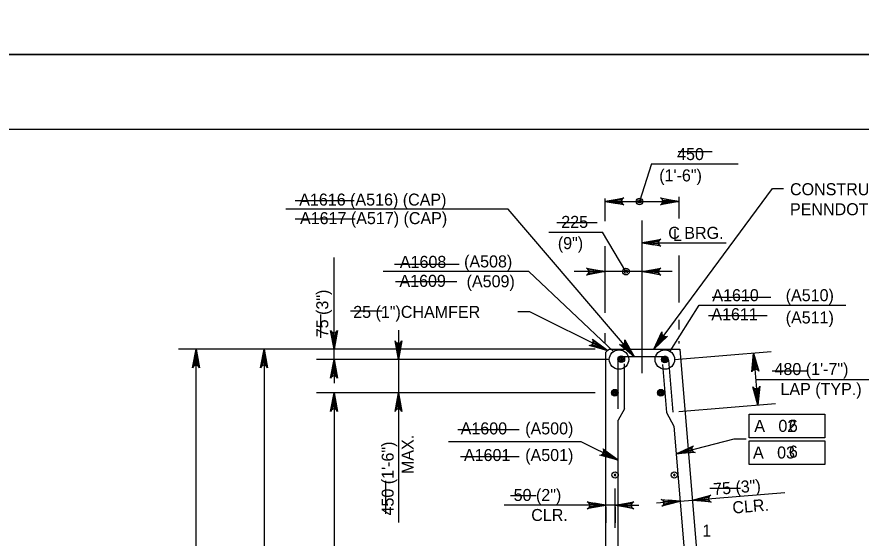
# Model space of a CAD drawing. Extents: x 179 to 454, y -271 to 54.
# Drawn here: x 264.96 to 273.4, y -26.83 to -21.62 of the extents above; entities that cross this region are included whole.
import ezdxf

# ---------------------------------------------------------------- set-up
doc = ezdxf.new("R2010")
doc.units = 0
for name, color, linetype in [('Level 1', 7, 'Continuous'), ('Level 3', 7, 'Continuous'), ('Level 4', 7, 'Continuous'), ('Level 41', 7, 'Continuous'), ('Level 5', 7, 'Continuous'), ('Level 63', 7, 'Continuous'), ('Level 9', 7, 'Continuous')]:
    doc.layers.add(name, color=color, linetype=linetype)

# ---------------------------------------------------------------- blocks, each defined once
blk = doc.blocks.new('B')
at = {"layer": 'Level 3'}
blk.add_circle((0, 0), 0.107, dxfattribs=at)
for start, end in [(0, 180), (180, 0)]:
    blk.add_arc((0, 0), 0.026, start, end, dxfattribs=at)

msp = doc.modelspace()

# ---------------------------------------------------------------- linework, layer by layer
at = {"layer": 'Level 1'}
msp.add_lwpolyline([(245.497, -43.25), (276.997, -43.25), (276.997, -22.75), (245.497, -22.75)], close=True, dxfattribs=at)
at = {"layer": 'Level 3'}
for p, q in [((271.3054, -23.0947), (271.1839, -23.4691)), ((271.3054, -23.0947), (272.1686, -23.0947)), ((271.3259, -24.944), (272.512, -23.3392)), ((272.512, -23.3392), (272.6219, -23.3392)), ((270.8409, -23.6676), (270.8409, -23.4395)), ((271.5794, -23.6391), (271.5794, -23.4222)), ((270.8409, -23.4692), (271.5794, -23.4692)), ((271.5794, -23.4692), (271.5794, -23.4692)), ((269.8721, -23.5473), (267.6497, -23.5473)), ((271.1313, -25.0171), (269.8721, -23.5473)), ((271.2101, -25.1859), (271.2101, -23.6583)), ((270.2776, -23.7747), (270.8145, -23.7747)), ((271.0486, -24.1704), (270.8145, -23.7746)), ((270.8409, -24.5823), (270.8409, -23.9171)), ((271.2101, -23.8812), (272.0491, -23.8812)), ((268.1312, -25.0487), (268.1312, -24.0287)), ((270.8409, -24.1698), (270.8409, -23.9818)), ((270.8409, -24.1141), (270.8409, -23.9932)), ((271.5794, -24.4774), (271.5794, -24.0081)), ((271.5117, -24.1704), (270.5315, -24.1704)), ((270.0873, -24.5717), (269.9692, -24.5717)), ((270.8637, -24.9593), (270.0873, -24.5717)), ((268.1312, -24.9441), (268.1312, -24.7078)), ((271.5794, -24.7501), (271.5794, -24.653)), ((268.7749, -24.7565), (268.7749, -26.6777)), ((270.8409, -24.8793), (270.8409, -24.7868)), ((271.5794, -24.8886), (271.5794, -24.8655)), ((267.9257, -24.9441), (266.5745, -24.9441)), ((266.7517, -31.4129), (266.7517, -24.9441)), ((270.7405, -24.9441), (267.2547, -24.9441)), ((267.4318, -24.9441), (267.4318, -27.6898)), ((267.4318, -24.9441), (267.4318, -24.9441)), ((269.3353, -24.9441), (267.9541, -24.9441)), ((271.5336, -25.0496), (272.5013, -24.9689)), ((270.8783, -25.0487), (267.9541, -25.0487)), ((268.1312, -25.0487), (268.1312, -25.2849)), ((272.3247, -24.9837), (272.3682, -25.5035)), ((272.347, -25.2498), (273.821, -25.2498)), ((270.7413, -25.3804), (267.9541, -25.3804)), ((268.1312, -25.3804), (268.1312, -30.3217)), ((271.5769, -25.5694), (272.5447, -25.4887)), ((272.2792, -25.831), (272.2792, -25.5947)), ((272.2792, -25.5947), (273.037, -25.5947)), ((273.037, -25.5947), (273.037, -25.831)), ((270.6024, -25.8727), (269.2758, -25.8727)), ((270.9709, -26.0536), (270.6024, -25.8727)), ((271.5503, -25.9907), (272.1314, -25.8424)), ((272.1314, -25.8424), (272.2496, -25.8424)), ((273.037, -25.831), (272.2792, -25.831)), ((272.2792, -25.8608), (273.037, -25.8608)), ((272.2792, -26.0971), (272.2792, -25.8608)), ((273.037, -25.8608), (273.037, -26.0971)), ((273.037, -26.0971), (272.2792, -26.0971)), ((270.8483, -26.4542), (270.8483, -26.3366)), ((270.9398, -26.7319), (270.9398, -26.3366)), ((271.9478, -26.4353), (272.6354, -26.3781)), ((271.5898, -26.4652), (271.3544, -26.4848)), ((271.5898, -26.4652), (271.7124, -26.455)), ((271.7124, -26.455), (271.9478, -26.4353)), ((270.6121, -26.5044), (269.8313, -26.5044)), ((270.7303, -26.5044), (270.6121, -26.5044)), ((270.9398, -26.5044), (270.8483, -26.5044)), ((270.8483, -26.5217), (270.8483, -26.6816)), ((270.9398, -26.5217), (270.9398, -26.6816)), ((271.058, -26.5044), (271.1761, -26.5044))]:
    msp.add_line(p, q, dxfattribs=at)
for points in [[(270.8409, -23.4692), (271.0273, -23.4342), (271.013, -23.4442), (271.0056, -23.4567), (271.0034, -23.4692), (271.0056, -23.4817), (271.013, -23.4942), (271.0273, -23.5041), (270.8409, -23.4692), (271.013, -23.4942), (271.0056, -23.4817), (270.8409, -23.4692), (271.0034, -23.4692), (271.0056, -23.4567), (270.8409, -23.4692), (271.013, -23.4442)], [(271.5794, -23.4692), (271.393, -23.5041), (271.4073, -23.4942), (271.4147, -23.4817), (271.4169, -23.4692), (271.4147, -23.4567), (271.4073, -23.4442), (271.393, -23.4342), (271.5794, -23.4692), (271.4073, -23.4442), (271.4147, -23.4567), (271.5794, -23.4692), (271.4169, -23.4692), (271.4147, -23.4817), (271.5794, -23.4692), (271.4073, -23.4942)], [(271.2101, -23.8812), (271.3965, -23.8463), (271.3822, -23.8562), (271.3748, -23.8687), (271.3726, -23.8812), (271.3748, -23.8938), (271.3822, -23.9062), (271.3965, -23.9162), (271.2101, -23.8812), (271.3822, -23.9062), (271.3748, -23.8938), (271.2101, -23.8812), (271.3726, -23.8812), (271.3748, -23.8687), (271.2101, -23.8812), (271.3822, -23.8562)], [(270.8409, -24.1704), (270.6545, -24.2053), (270.6688, -24.1954), (270.6762, -24.1829), (270.6784, -24.1704), (270.6762, -24.1579), (270.6688, -24.1454), (270.6545, -24.1355), (270.8409, -24.1704), (270.6688, -24.1454), (270.6762, -24.1579), (270.8409, -24.1704), (270.6784, -24.1704), (270.6762, -24.1829), (270.8409, -24.1704), (270.6688, -24.1954)], [(271.2101, -24.1704), (271.3965, -24.1355), (271.3822, -24.1454), (271.3748, -24.1579), (271.3726, -24.1704), (271.3748, -24.1829), (271.3822, -24.1954), (271.3965, -24.2053), (271.2101, -24.1704), (271.3822, -24.1954), (271.3748, -24.1829), (271.2101, -24.1704), (271.3726, -24.1704), (271.3748, -24.1579), (271.2101, -24.1704), (271.3822, -24.1454)], [(268.1312, -24.9441), (268.0963, -24.7577), (268.1062, -24.772), (268.1187, -24.7794), (268.1312, -24.7816), (268.1438, -24.7794), (268.1562, -24.772), (268.1662, -24.7577), (268.1312, -24.9441), (268.1562, -24.772), (268.1438, -24.7794), (268.1312, -24.9441), (268.1312, -24.7816), (268.1187, -24.7794), (268.1312, -24.9441), (268.1062, -24.772)], [(271.3259, -24.944), (271.4086, -24.7733), (271.4081, -24.7907), (271.4137, -24.8042), (271.4225, -24.8133), (271.4338, -24.819), (271.4482, -24.8205), (271.4648, -24.8148), (271.3259, -24.944), (271.4482, -24.8205), (271.4338, -24.819), (271.3259, -24.944), (271.4225, -24.8133), (271.4137, -24.8042), (271.3259, -24.944), (271.4081, -24.7907)], [(268.7749, -25.0487), (268.74, -24.8623), (268.7499, -24.8767), (268.7624, -24.8841), (268.7749, -24.8863), (268.7874, -24.8841), (268.7999, -24.8767), (268.8098, -24.8623), (268.7749, -25.0487), (268.7999, -24.8767), (268.7874, -24.8841), (268.7749, -25.0487), (268.7749, -24.8863), (268.7624, -24.8841), (268.7749, -25.0487), (268.7499, -24.8767)], [(270.8637, -24.9593), (270.6813, -24.9073), (270.6987, -24.9048), (270.7108, -24.897), (270.7183, -24.8867), (270.722, -24.8746), (270.721, -24.8601), (270.7126, -24.8448), (270.8637, -24.9593), (270.721, -24.8601), (270.722, -24.8746), (270.8637, -24.9593), (270.7183, -24.8867), (270.7108, -24.897), (270.8637, -24.9593), (270.6987, -24.9048)], [(271.1313, -25.0171), (270.9835, -24.8983), (271.0004, -24.9027), (271.0147, -24.9002), (271.0256, -24.8937), (271.0337, -24.8839), (271.0384, -24.8702), (271.0366, -24.8528), (271.1313, -25.0171), (271.0384, -24.8702), (271.0337, -24.8839), (271.1313, -25.0171), (271.0256, -24.8937), (271.0147, -24.9002), (271.1313, -25.0171), (271.0004, -24.9027)], [(266.7517, -24.9441), (266.7866, -25.1305), (266.7767, -25.1162), (266.7642, -25.1088), (266.7517, -25.1066), (266.7392, -25.1088), (266.7267, -25.1162), (266.7167, -25.1305), (266.7517, -24.9441), (266.7267, -25.1162), (266.7392, -25.1088), (266.7517, -24.9441), (266.7517, -25.1066), (266.7642, -25.1088), (266.7517, -24.9441), (266.7767, -25.1162)], [(267.4318, -24.9441), (267.4667, -25.1305), (267.4568, -25.1162), (267.4443, -25.1088), (267.4318, -25.1066), (267.4193, -25.1088), (267.4068, -25.1162), (267.3969, -25.1305), (267.4318, -24.9441), (267.4068, -25.1162), (267.4193, -25.1088), (267.4318, -24.9441), (267.4318, -25.1066), (267.4443, -25.1088), (267.4318, -24.9441), (267.4568, -25.1162)], [(268.1312, -25.0487), (268.1662, -25.2352), (268.1562, -25.2208), (268.1438, -25.2134), (268.1312, -25.2112), (268.1187, -25.2134), (268.1062, -25.2208), (268.0963, -25.2352), (268.1312, -25.0487), (268.1062, -25.2208), (268.1187, -25.2134), (268.1312, -25.0487), (268.1312, -25.2112), (268.1438, -25.2134), (268.1312, -25.0487), (268.1562, -25.2208)], [(272.3247, -24.9837), (272.3751, -25.1665), (272.364, -25.153), (272.3509, -25.1467), (272.3383, -25.1456), (272.326, -25.1487), (272.3142, -25.1572), (272.3054, -25.1723), (272.3247, -24.9837), (272.3142, -25.1572), (272.326, -25.1487), (272.3247, -24.9837), (272.3383, -25.1456), (272.3509, -25.1467), (272.3247, -24.9837), (272.364, -25.153)], [(272.3682, -25.5035), (272.3178, -25.3207), (272.3289, -25.3342), (272.342, -25.3405), (272.3547, -25.3416), (272.3669, -25.3384), (272.3787, -25.33), (272.3875, -25.3148), (272.3682, -25.5035), (272.3787, -25.33), (272.3669, -25.3384), (272.3682, -25.5035), (272.3547, -25.3416), (272.342, -25.3405), (272.3682, -25.5035), (272.3289, -25.3342)], [(268.1312, -25.3804), (268.1662, -25.5668), (268.1562, -25.5525), (268.1438, -25.5451), (268.1312, -25.5429), (268.1187, -25.5451), (268.1062, -25.5525), (268.0963, -25.5668), (268.1312, -25.3804), (268.1062, -25.5525), (268.1187, -25.5451), (268.1312, -25.3804), (268.1312, -25.5429), (268.1438, -25.5451), (268.1312, -25.3804), (268.1562, -25.5525)], [(268.7749, -25.3804), (268.8098, -25.5668), (268.7999, -25.5525), (268.7874, -25.5451), (268.7749, -25.5429), (268.7624, -25.5451), (268.7499, -25.5525), (268.74, -25.5668), (268.7749, -25.3804), (268.7499, -25.5525), (268.7624, -25.5451), (268.7749, -25.3804), (268.7749, -25.5429), (268.7874, -25.5451), (268.7749, -25.3804), (268.7999, -25.5525)], [(270.9709, -26.0536), (270.7882, -26.0028), (270.8054, -26.0002), (270.8176, -25.9922), (270.825, -25.982), (270.8286, -25.9698), (270.8275, -25.9553), (270.819, -25.9401), (270.9709, -26.0536), (270.8275, -25.9553), (270.8286, -25.9698), (270.9709, -26.0536), (270.825, -25.982), (270.8176, -25.9922), (270.9709, -26.0536), (270.8054, -26.0002)], [(271.5503, -25.9907), (271.7222, -25.9108), (271.7108, -25.924), (271.7067, -25.9379), (271.7077, -25.9506), (271.7128, -25.9622), (271.7232, -25.9724), (271.7395, -25.9785), (271.5503, -25.9907), (271.7232, -25.9724), (271.7128, -25.9622), (271.5503, -25.9907), (271.7077, -25.9506), (271.7067, -25.9379), (271.5503, -25.9907), (271.7108, -25.924)], [(271.7124, -26.455), (271.8952, -26.4047), (271.8818, -26.4157), (271.8754, -26.4288), (271.8743, -26.4415), (271.8775, -26.4537), (271.8859, -26.4656), (271.9011, -26.4743), (271.7124, -26.455), (271.8859, -26.4656), (271.8775, -26.4537), (271.7124, -26.455), (271.8743, -26.4415), (271.8754, -26.4288), (271.7124, -26.455), (271.8818, -26.4157)], [(270.8483, -26.5044), (270.6619, -26.5393), (270.6762, -26.5294), (270.6837, -26.5169), (270.6858, -26.5044), (270.6837, -26.4919), (270.6762, -26.4794), (270.6619, -26.4695), (270.8483, -26.5044), (270.6762, -26.4794), (270.6837, -26.4919), (270.8483, -26.5044), (270.6858, -26.5044), (270.6837, -26.5169), (270.8483, -26.5044), (270.6762, -26.5294)], [(270.9398, -26.5044), (271.1262, -26.4695), (271.1119, -26.4794), (271.1045, -26.4919), (271.1023, -26.5044), (271.1045, -26.5169), (271.1119, -26.5294), (271.1262, -26.5393), (270.9398, -26.5044), (271.1119, -26.5294), (271.1045, -26.5169), (270.9398, -26.5044), (271.1023, -26.5044), (271.1045, -26.4919), (270.9398, -26.5044), (271.1119, -26.4794)], [(271.5898, -26.4652), (271.407, -26.5155), (271.4205, -26.5044), (271.4268, -26.4913), (271.4279, -26.4787), (271.4248, -26.4664), (271.4163, -26.4546), (271.4012, -26.4458), (271.5898, -26.4652), (271.4163, -26.4546), (271.4248, -26.4664), (271.5898, -26.4652), (271.4279, -26.4787), (271.4268, -26.4913), (271.5898, -26.4652), (271.4205, -26.5044)]]:
    msp.add_lwpolyline(points, dxfattribs=at)
for points in [[(270.9591, -23.4888), (270.9591, -23.4495), (270.8409, -23.4692)], [(271.4613, -23.4888), (271.4613, -23.4495), (271.5794, -23.4692)], [(271.3282, -23.901), (271.3282, -23.8616), (271.2101, -23.8812)], [(268.1116, -24.8259), (268.1509, -24.8259), (268.1312, -24.9441)], [(270.7668, -24.889), (270.7493, -24.9242), (270.8637, -24.9593)], [(266.732, -25.0622), (266.7713, -25.0622), (266.7517, -24.9441)], [(267.4515, -25.0622), (267.4122, -25.0622), (267.4318, -24.9441)], [(271.069, -24.9141), (271.0388, -24.9394), (271.13, -25.0171)], [(268.1116, -25.1668), (268.1509, -25.1668), (268.1312, -25.0487)], [(272.3542, -25.0998), (272.315, -25.103), (272.3247, -24.9837)], [(268.1116, -25.4985), (268.1509, -25.4985), (268.1312, -25.3804)], [(272.3779, -25.3841), (272.3387, -25.3874), (272.3681, -25.5034)], [(270.8736, -25.9839), (270.8562, -26.0192), (270.9709, -26.0536)], [(271.6781, -25.9785), (271.6683, -25.9403), (271.5587, -25.9886)], [(270.7303, -26.4847), (270.7303, -26.5241), (270.8483, -26.5044)], [(271.058, -26.4847), (271.058, -26.5241), (270.9398, -26.5044)], [(271.4705, -26.4554), (271.4737, -26.4946), (271.5898, -26.4652)], [(271.8285, -26.4256), (271.8317, -26.4647), (271.7124, -26.455)]]:
    msp.add_lwpolyline(points, close=True, dxfattribs=at)
for centre, radius in [((271.1839, -23.4691), 0.0333), ((271.1839, -23.4691), 0.0167), ((271.0486, -24.1704), 0.0333), ((271.0486, -24.1704), 0.0167)]:
    msp.add_circle(centre, radius, dxfattribs=at)
at = {"layer": 'Level 4'}
for p, q in [((270.0788, -24.1704), (268.6208, -24.1704)), ((270.9224, -24.9697), (270.0788, -24.1704)), ((271.4888, -24.9665), (271.779, -24.506)), ((271.779, -24.506), (273.2467, -24.506))]:
    msp.add_line(p, q, dxfattribs=at)
for centre in [(270.9791, -25.0487), (271.437, -25.0487)]:
    msp.add_circle(centre, 0.0972, dxfattribs=at)
at = {"layer": 'Level 41'}
for p, q in [((271.5687, -22.9715), (271.9109, -22.9715)), ((267.7436, -23.4607), (268.3302, -23.4607)), ((267.7436, -23.6441), (268.3424, -23.6441)), ((270.3588, -23.6808), (270.7621, -23.6808)), ((268.7335, -24.0966), (269.3812, -24.0966)), ((268.7457, -24.2678), (269.3567, -24.2678)), ((271.9109, -24.4268), (272.4975, -24.4268)), ((268.0002, -24.8303), (268.0002, -24.598)), ((268.2935, -24.5613), (268.6113, -24.5613)), ((271.8742, -24.6102), (272.4608, -24.6102)), ((272.5097, -25.1605), (272.8641, -25.1605)), ((269.3689, -25.7475), (269.98, -25.7475)), ((269.3934, -26.0165), (269.98, -26.0165)), ((268.6479, -26.5913), (268.6479, -26.2611)), ((269.8944, -26.4079), (270.1511, -26.4079)), ((271.8864, -26.3345), (272.1919, -26.3345))]:
    msp.add_line(p, q, dxfattribs=at)
at = {"layer": 'Level 5'}
for p, q in [((270.9709, -25.5412), (270.9709, -25.0581)), ((271.0119, -25.0171), (271.4314, -25.0171)), ((271.4722, -25.0547), (271.5156, -25.5745)), ((271.0324, -25.5412), (271.0324, -25.091)), ((271.4142, -25.0985), (271.4543, -25.5796)), ((271.0324, -25.5412), (270.9709, -25.6547)), ((271.4543, -25.5796), (271.5272, -25.7143)), ((270.9709, -28.6133), (270.9709, -25.6547)), ((271.5272, -25.7143), (271.6715, -27.4455))]:
    msp.add_line(p, q, dxfattribs=at)
for centre, radius in [((271.002, -25.0451), 0.0333), ((271.002, -25.0451), 0.025), ((271.002, -25.0451), 0.0167), ((271.002, -25.0451), 0.00833), ((271.437, -25.0487), 0.0333), ((271.437, -25.0487), 0.025), ((271.437, -25.0487), 0.0167), ((271.437, -25.0487), 0.00833), ((270.9365, -25.3804), 0.0333), ((270.9365, -25.3804), 0.025), ((270.9365, -25.3804), 0.0167), ((270.9365, -25.3804), 0.00833), ((271.3975, -25.3804), 0.0333), ((271.3975, -25.3804), 0.025), ((271.3975, -25.3804), 0.0167), ((271.3975, -25.3804), 0.00833)]:
    msp.add_circle(centre, radius, dxfattribs=at)
for centre, start, end in [((271.012, -25.0581), 90, 180), ((271.4314, -25.0581), 4.76364, 90)]:
    msp.add_arc(centre, 0.041, start, end, dxfattribs=at)
at = {"layer": 'Level 63'}
for points in [[(243.747, -22), (277.747, -22), (277.747, 0), (243.747, 0)], [(243.747, -44), (277.747, -44), (277.747, -22), (243.747, -22)]]:
    msp.add_lwpolyline(points, close=True, dxfattribs=at)
at = {"layer": 'Level 9'}
for p, q in [((270.8483, -24.9748), (270.8791, -24.944)), ((270.8483, -28.8864), (270.8483, -24.9748)), ((270.8791, -24.944), (271.5865, -24.944)), ((271.5865, -24.944), (272.0433, -30.4247))]:
    msp.add_line(p, q, dxfattribs=at)

# ---------------------------------------------------------------- block references
at = {"layer": 'Level 3', "xscale": 0.29527500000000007, "yscale": 0.29527500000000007, "rotation": 90}
for p in [(270.9398, -26.2027), (271.5317, -26.2027)]:
    msp.add_blockref('B', p, dxfattribs=at)

# ---------------------------------------------------------------- texts
at = {"layer": 'Level 3'}
for s, p in [('450', (271.5598, -23.0557)), ('(1\'-6")', (271.3812, -23.2686)), ('CONSTRUCT BEARING AREAS AS PER', (272.6882, -23.4068)), ('A1616 (A516) (CAP)', (267.7826, -23.5105)), ('PENNDOT PUB. 408 1001.3(k)8.', (272.6882, -23.6068)), ('A1617 (A517) (CAP)', (267.7903, -23.6959)), ('225', (270.4021, -23.7332)), ('C BRG.', (271.471, -23.8428)), ('L', (271.5174, -23.8649)), ('(9")', (270.3673, -23.9453)), ('A1608', (268.7887, -24.1326)), ('(A508)', (269.4304, -24.1283)), ('A1609', (268.7844, -24.3225)), ('(A509)', (269.4557, -24.3268)), ('A1610', (271.912, -24.4657)), ('(A510)', (272.645, -24.4657)), ('25 (1")CHAMFER', (268.3222, -24.6329)), ('A1611', (271.9019, -24.6558)), ('(A511)', (272.645, -24.6883)), ('480 (1\'-7")', (272.5333, -25.2036)), ('LAP (TYP.)', (272.5927, -25.4036)), ('A   02', (272.3313, -25.7716)), ('A1600', (269.3963, -25.7967)), ('(A500)', (270.0413, -25.7967)), ('A1601', (269.4292, -26.0628)), ('(A501)', (270.0413, -26.0628)), ('A   03', (272.3186, -26.0377)), ('50 (2")', (269.926, -26.462)), ('CLR.', (270.1018, -26.662)), ('1', (271.8118, -26.8178))]:
    msp.add_text(s, height=0.12, dxfattribs=at).set_placement(p)
for s, rotation, p in [('75 (3")', 90, (268.0732, -24.8263)), ('MAX.', 90, (268.9266, -26.1932)), ('450 (1\'-6")', 90, (268.7266, -26.607)), ('75 (3")', 4.76364, (271.9254, -26.404)), ('CLR.', 4.76364, (272.1172, -26.5887))]:
    msp.add_text(s, height=0.12, rotation=rotation, dxfattribs=at).set_placement(p)
at = {"layer": 'Level 41'}
for p in [(272.6768, -25.7704), (272.6768, -26.0289)]:
    msp.add_text('6', height=0.12, dxfattribs=at).set_placement(p)

doc.saveas('drawing.dxf')
